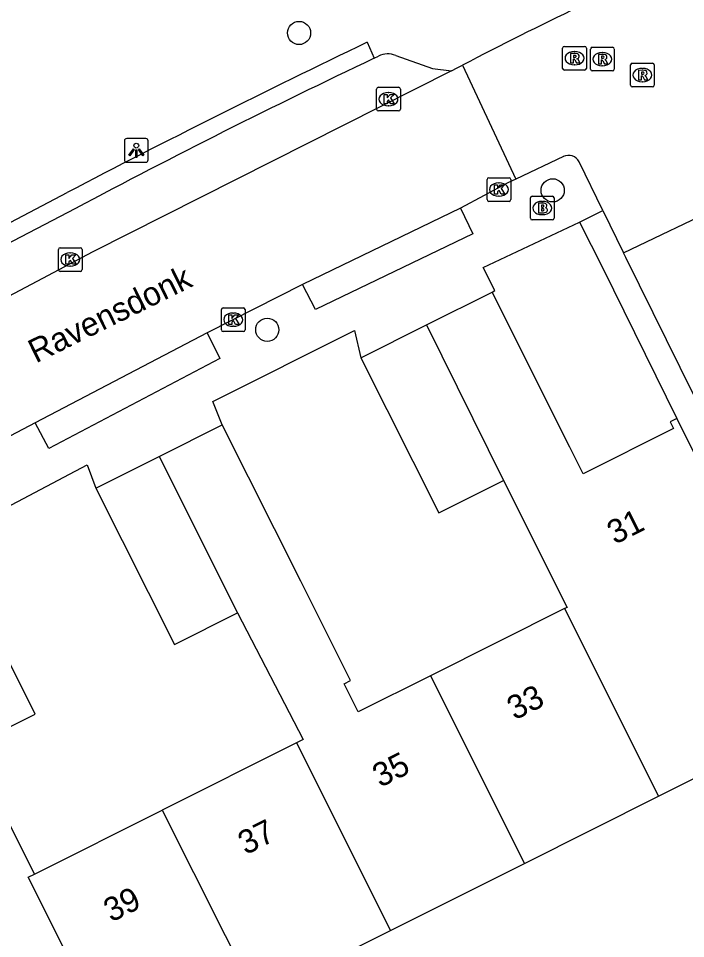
# Model space of a CAD drawing. Extents: x 157793 to 159380, y 380882 to 382313.
# Drawn here: x 158386.08 to 158414.23, y 381656.76 to 381695.59 of the extents above; entities that cross this region are included whole.
import ezdxf

# ---------------------------------------------------------------- set-up
doc = ezdxf.new("R2010")
doc.units = 0
for name, color, linetype in [('IMGEO_Boom', 7, 'Continuous'), ('IMGEO_Brandkraan', 7, 'Continuous'), ('IMGEO_Kolk', 7, 'Continuous'), ('IMGEO_Lichtpunt', 7, 'Continuous'), ('IMGEO_Openbare_ruimte_label', 7, 'Continuous'), ('IMGEO_Pand', 7, 'Continuous'), ('IMGEO_Pand_nummerreeks', 7, 'Continuous'), ('IMGEO_Parkeervlak_open', 7, 'Continuous'), ('IMGEO_Rijbaan_lokaal_open', 7, 'Continuous'), ('IMGEO_Rioolput', 7, 'Continuous'), ('IMGEO_Voetpad_open', 7, 'Continuous')]:
    doc.layers.add(name, color=color, linetype=linetype)

msp = doc.modelspace()

# ---------------------------------------------------------------- linework, layer by layer
at = {"layer": 'IMGEO_Boom'}
for centre in [(158397.922, 381694.972), (158408.619, 381688.332), (158396.581, 381682.45)]:
    msp.add_circle(centre, 0.489, dxfattribs=at)
at = {"layer": 'IMGEO_Brandkraan'}
for p, q in [((158407.679, 381687.16), (158407.679, 381688.012)), ((158407.754, 381688.086), (158408.606, 381688.086)), ((158408.68, 381688.012), (158408.68, 381687.16)), ((158408.167, 381687.866), (158408.192, 381687.866)), ((158408.19, 381687.306), (158408.165, 381687.306)), ((158408.606, 381687.086), (158407.754, 381687.086))]:
    msp.add_line(p, q, dxfattribs=at)
for points in [[(158407.679, 381687.16), (158407.679, 381688.012)], [(158407.754, 381688.086), (158408.606, 381688.086)], [(158408.68, 381688.012), (158408.68, 381687.16)], [(158408.027, 381687.786), (158408.027, 381687.386), (158408.24, 381687.386)], [(158408.258, 381687.786), (158408.027, 381687.786)], [(158408.206, 381687.705), (158408.152, 381687.705), (158408.152, 381687.629)], [(158408.152, 381687.629), (158408.205, 381687.629)], [(158408.214, 381687.553), (158408.152, 381687.553), (158408.152, 381687.472)], [(158408.152, 381687.472), (158408.214, 381687.472)], [(158408.606, 381687.086), (158407.754, 381687.086)]]:
    msp.add_lwpolyline(points, dxfattribs=at)
for centre, radius, start, end in [((158407.756, 381688.01), 0.0765, 91.552, 178.448), ((158407.756, 381688.01), 0.0765, 91.552, 178.448), ((158408.604, 381688.01), 0.0765, 1.552, 88.448), ((158408.604, 381688.01), 0.0765, 1.552, 88.448), ((158408.207, 381687.667), 0.0379, 267.8285, 90.9355), ((158408.215, 381687.512), 0.0404, 269.8759, 90.5077), ((158408.262, 381687.641), 0.145, 59.4692, 91.5367), ((158408.287, 381687.688), 0.0922, 285.5137, 58.1501), ((158408.292, 381687.496), 0.105, 301.3115, 78.989), ((158407.756, 381687.162), 0.0765, 181.552, 268.448), ((158407.756, 381687.162), 0.0765, 181.552, 268.448), ((158408.246, 381687.637), 0.251, 268.6676, 293.5347), ((158408.604, 381687.162), 0.0765, 271.552, 358.448), ((158408.604, 381687.162), 0.0765, 271.552, 358.448)]:
    msp.add_arc(centre, radius, start, end, dxfattribs=at)
for centre, major_axis, ratio, start_param, end_param in [((158408.166, 381687.586), (-0.387, 0.002), 0.722429, 4.712389, 7.853982), ((158408.191, 381687.586), (-0.39, 0.002), 0.717154, 1.570796, 4.712389)]:
    msp.add_ellipse(centre, major_axis=major_axis, ratio=ratio, start_param=start_param, end_param=end_param, dxfattribs=at)
at = {"layer": 'IMGEO_Kolk'}
for p, q in [((158401.193, 381691.756), (158401.193, 381692.608)), ((158401.268, 381692.682), (158402.12, 381692.682)), ((158402.194, 381692.608), (158402.194, 381691.756)), ((158401.681, 381692.462), (158401.706, 381692.462)), ((158401.704, 381691.902), (158401.679, 381691.902)), ((158402.12, 381691.682), (158401.268, 381691.682)), ((158405.85, 381687.94), (158405.85, 381688.792)), ((158405.925, 381688.866), (158406.777, 381688.866)), ((158406.851, 381688.792), (158406.851, 381687.94)), ((158406.338, 381688.646), (158406.363, 381688.646)), ((158406.361, 381688.086), (158406.336, 381688.086)), ((158406.777, 381687.866), (158405.925, 381687.866)), ((158387.77, 381684.987), (158387.77, 381685.839)), ((158387.845, 381685.913), (158388.697, 381685.913)), ((158388.258, 381685.693), (158388.283, 381685.693)), ((158388.771, 381685.839), (158388.771, 381684.987)), ((158388.697, 381684.913), (158387.845, 381684.913)), ((158388.281, 381685.133), (158388.256, 381685.133)), ((158394.645, 381682.449), (158394.645, 381683.301)), ((158394.72, 381683.375), (158395.572, 381683.375)), ((158395.646, 381683.301), (158395.646, 381682.449)), ((158395.133, 381683.155), (158395.158, 381683.155)), ((158395.156, 381682.595), (158395.131, 381682.595)), ((158395.572, 381682.375), (158394.72, 381682.375))]:
    msp.add_line(p, q, dxfattribs=at)
for points in [[(158401.193, 381691.756), (158401.193, 381692.608)], [(158401.268, 381692.682), (158402.12, 381692.682)], [(158402.194, 381692.608), (158402.194, 381691.756)], [(158401.514, 381692.382), (158401.637, 381692.382), (158401.637, 381692.231), (158401.767, 381692.382), (158401.931, 381692.382), (158401.785, 381692.231), (158401.938, 381691.982), (158401.786, 381691.982), (158401.701, 381692.146), (158401.637, 381692.079), (158401.637, 381691.982), (158401.514, 381691.982), (158401.514, 381692.382)], [(158402.12, 381691.682), (158401.268, 381691.682)], [(158405.85, 381687.94), (158405.85, 381688.792)], [(158405.925, 381688.866), (158406.777, 381688.866)], [(158406.851, 381688.792), (158406.851, 381687.94)], [(158406.171, 381688.566), (158406.294, 381688.566), (158406.294, 381688.415), (158406.424, 381688.566), (158406.588, 381688.566), (158406.442, 381688.415), (158406.595, 381688.166), (158406.443, 381688.166), (158406.358, 381688.33), (158406.294, 381688.263), (158406.294, 381688.166), (158406.171, 381688.166), (158406.171, 381688.566)], [(158406.777, 381687.866), (158405.925, 381687.866)], [(158387.77, 381684.987), (158387.77, 381685.839)], [(158387.845, 381685.913), (158388.697, 381685.913)], [(158388.091, 381685.613), (158388.214, 381685.613), (158388.214, 381685.462), (158388.344, 381685.613), (158388.508, 381685.613), (158388.362, 381685.462), (158388.515, 381685.213), (158388.363, 381685.213), (158388.278, 381685.377), (158388.214, 381685.31), (158388.214, 381685.213), (158388.091, 381685.213), (158388.091, 381685.613)], [(158388.771, 381685.839), (158388.771, 381684.987)], [(158388.697, 381684.913), (158387.845, 381684.913)], [(158394.645, 381682.449), (158394.645, 381683.301)], [(158394.72, 381683.375), (158395.572, 381683.375)], [(158395.646, 381683.301), (158395.646, 381682.449)], [(158394.966, 381683.075), (158395.089, 381683.075), (158395.089, 381682.924), (158395.219, 381683.075), (158395.383, 381683.075), (158395.237, 381682.924), (158395.39, 381682.675), (158395.238, 381682.675), (158395.153, 381682.839), (158395.089, 381682.772), (158395.089, 381682.675), (158394.966, 381682.675), (158394.966, 381683.075)], [(158395.572, 381682.375), (158394.72, 381682.375)]]:
    msp.add_lwpolyline(points, dxfattribs=at)
for centre, start, end in [((158401.27, 381692.606), 91.552, 178.448), ((158401.27, 381692.606), 91.552, 178.448), ((158402.118, 381692.606), 1.552, 88.448), ((158402.118, 381692.606), 1.552, 88.448), ((158401.27, 381691.758), 181.552, 268.448), ((158401.27, 381691.758), 181.552, 268.448), ((158402.118, 381691.758), 271.552, 358.448), ((158402.118, 381691.758), 271.552, 358.448), ((158405.927, 381688.79), 91.552, 178.448), ((158405.927, 381688.79), 91.552, 178.448), ((158406.775, 381688.79), 1.552, 88.448), ((158406.775, 381688.79), 1.552, 88.448), ((158405.927, 381687.942), 181.552, 268.448), ((158405.927, 381687.942), 181.552, 268.448), ((158406.775, 381687.942), 271.552, 358.448), ((158406.775, 381687.942), 271.552, 358.448), ((158387.847, 381685.837), 91.552, 178.448), ((158387.847, 381685.837), 91.552, 178.448), ((158388.695, 381685.837), 1.552, 88.448), ((158388.695, 381685.837), 1.552, 88.448), ((158387.847, 381684.989), 181.552, 268.448), ((158387.847, 381684.989), 181.552, 268.448), ((158388.695, 381684.989), 271.552, 358.448), ((158388.695, 381684.989), 271.552, 358.448), ((158394.722, 381683.299), 91.552, 178.448), ((158394.722, 381683.299), 91.552, 178.448), ((158395.57, 381683.299), 1.552, 88.448), ((158395.57, 381683.299), 1.552, 88.448), ((158394.722, 381682.451), 181.552, 268.448), ((158394.722, 381682.451), 181.552, 268.448), ((158395.57, 381682.451), 271.552, 358.448), ((158395.57, 381682.451), 271.552, 358.448)]:
    msp.add_arc(centre, 0.0765, start, end, dxfattribs=at)
for centre, major_axis, ratio, start_param, end_param in [((158401.68, 381692.182), (-0.387, 0.002), 0.722429, 4.712389, 7.853982), ((158401.705, 381692.182), (-0.39, 0.002), 0.717154, 1.570796, 4.712389), ((158406.337, 381688.366), (-0.387, 0.002), 0.722429, 4.712389, 7.853982), ((158406.362, 381688.366), (-0.39, 0.002), 0.717154, 1.570796, 4.712389), ((158388.257, 381685.413), (-0.387, 0.002), 0.722429, 4.712389, 7.853982), ((158388.282, 381685.413), (-0.39, 0.002), 0.717154, 1.570796, 4.712389), ((158395.132, 381682.875), (-0.387, 0.002), 0.722429, 4.712389, 7.853982), ((158395.157, 381682.875), (-0.39, 0.002), 0.717154, 1.570796, 4.712389)]:
    msp.add_ellipse(centre, major_axis=major_axis, ratio=ratio, start_param=start_param, end_param=end_param, dxfattribs=at)
at = {"layer": 'IMGEO_Lichtpunt'}
for p, q in [((158390.559, 381690.42), (158390.559, 381689.613)), ((158390.559, 381690.42), (158390.559, 381689.613)), ((158391.461, 381690.515), (158390.653, 381690.515)), ((158391.461, 381690.515), (158390.653, 381690.515)), ((158391.555, 381689.613), (158391.555, 381690.42)), ((158391.555, 381689.613), (158391.555, 381690.42)), ((158390.653, 381689.519), (158391.461, 381689.519)), ((158390.653, 381689.519), (158391.461, 381689.519))]:
    msp.add_line(p, q, dxfattribs=at)
for points in [[(158390.933, 381690.084), (158390.972, 381690.056), (158390.784, 381689.794), (158390.746, 381689.821), (158390.933, 381690.084)], [(158391.035, 381690.036), (158391.082, 381690.036), (158391.082, 381689.714), (158391.035, 381689.714), (158391.035, 381690.036)], [(158391.145, 381690.056), (158391.183, 381690.083), (158391.37, 381689.821), (158391.331, 381689.793), (158391.145, 381690.056)]]:
    msp.add_lwpolyline(points, dxfattribs=at)
msp.add_circle((158391.058, 381690.218), 0.0994, dxfattribs=at)
for centre, start, end in [((158390.653, 381690.42), 90, 180), ((158390.653, 381690.42), 90, 180), ((158391.461, 381690.42), 0, 90), ((158391.461, 381690.42), 0, 90), ((158390.653, 381689.613), 180, 270), ((158390.653, 381689.613), 180, 270), ((158391.461, 381689.613), 270, 0), ((158391.461, 381689.613), 270, 360)]:
    msp.add_arc(centre, 0.0946, start, end, dxfattribs=at)
at = {"layer": 'IMGEO_Pand'}
for points in [[(158403.297, 381682.657), (158406.06, 381684.042)], [(158413.854, 381678.708), (158413.568, 381678.566), (158413.711, 381678.279), (158409.905, 381676.372), (158409.342, 381677.494), (158406.06, 381684.042)], [(158400.534, 381681.272), (158403.297, 381682.657)], [(158403.297, 381682.657), (158406.543, 381676.092)], [(158400.534, 381681.272), (158403.816, 381674.725), (158406.543, 381676.092)], [(158413.854, 381678.708), (158416.389, 381673.603)], [(158392.019, 381677.102), (158394.684, 381678.437)], [(158403.465, 381667.849), (158400.421, 381666.323), (158399.825, 381667.513), (158400.093, 381667.647), (158397.993, 381671.836), (158394.684, 381678.437)], [(158389.354, 381675.766), (158392.019, 381677.102)], [(158392.019, 381677.102), (158395.326, 381670.5)], [(158406.543, 381676.092), (158409.227, 381670.737), (158409.121, 381670.684)], [(158389.354, 381675.766), (158392.663, 381669.165), (158395.326, 381670.5)], [(158413.088, 381662.768), (158418.9, 381665.681), (158415.078, 381673.309), (158415.961, 381673.748), (158416.103, 381673.461), (158416.389, 381673.603)], [(158384.062, 381664.868), (158386.788, 381666.235), (158383.471, 381672.852)], [(158395.326, 381670.5), (158398.095, 381665.158), (158397.81, 381665.015)], [(158409.121, 381670.684), (158403.465, 381667.849)], [(158409.121, 381670.684), (158413.088, 381662.768)], [(158403.465, 381667.849), (158407.432, 381659.933)], [(158386.766, 381659.479), (158384.062, 381664.868)], [(158397.81, 381665.015), (158392.155, 381662.18)], [(158397.81, 381665.015), (158401.776, 381657.098)], [(158407.432, 381659.933), (158413.088, 381662.768)], [(158386.766, 381659.479), (158392.155, 381662.18)], [(158392.155, 381662.18), (158396.122, 381654.264)], [(158401.776, 381657.098), (158407.432, 381659.933)], [(158390.466, 381651.429), (158386.5, 381659.346), (158386.766, 381659.479)], [(158396.122, 381654.264), (158401.776, 381657.098)]]:
    msp.add_lwpolyline(points, dxfattribs=at)
at = {"layer": 'IMGEO_Parkeervlak_open'}
for points in [[(158401.092, 381693.907), (158401.274, 381693.993)], [(158402.001, 381694.022), (158403.547, 381693.478), (158404.358, 381693.376)]]:
    msp.add_lwpolyline(points, dxfattribs=at)
msp.add_arc((158401.669, 381693.227), 0.862, 67.3067, 117.2619, dxfattribs=at)
at = {"layer": 'IMGEO_Rijbaan_lokaal_open'}
for points in [[(158404.358, 381693.376), (158389.221, 381685.735), (158370.947, 381676.065)], [(158404.358, 381693.376), (158404.589, 381693.496), (158404.82, 381693.617)], [(158404.82, 381693.617), (158407.06, 381688.797)], [(158409.069, 381689.759), (158407.06, 381688.797)], [(158410.74, 381687.478), (158409.735, 381689.54)], [(158407.06, 381688.797), (158406.73, 381688.647), (158404.732, 381687.587)], [(158404.732, 381687.587), (158398.071, 381684.356)], [(158411.61, 381685.691), (158415.779, 381687.693)], [(158410.74, 381687.478), (158411.61, 381685.691)], [(158428.319, 381651.841), (158411.702, 381685.504), (158411.61, 381685.691)], [(158398.071, 381684.356), (158394.043, 381682.316)], [(158394.043, 381682.316), (158386.792, 381678.529)], [(158386.792, 381678.529), (158382.529, 381676.283)]]:
    msp.add_lwpolyline(points, dxfattribs=at)
for centre, radius, start, end in [((158488.593, 381532.622), 181.486, 114.03409, 117.48994), ((158409.288, 381689.304), 0.505, 27.8297, 115.7656)]:
    msp.add_arc(centre, radius, start, end, dxfattribs=at)
at = {"layer": 'IMGEO_Rioolput'}
for p, q in [((158409.039, 381693.48), (158409.039, 381694.332)), ((158409.114, 381694.406), (158409.966, 381694.406)), ((158409.527, 381694.186), (158409.552, 381694.186)), ((158410.04, 381694.332), (158410.04, 381693.48)), ((158410.213, 381693.444), (158410.213, 381694.296)), ((158410.288, 381694.37), (158411.14, 381694.37)), ((158410.701, 381694.15), (158410.726, 381694.15)), ((158411.214, 381694.296), (158411.214, 381693.444)), ((158409.966, 381693.406), (158409.114, 381693.406)), ((158409.55, 381693.626), (158409.525, 381693.626)), ((158411.14, 381693.37), (158410.288, 381693.37)), ((158410.724, 381693.59), (158410.699, 381693.59)), ((158411.903, 381692.771), (158411.903, 381693.623)), ((158411.978, 381693.697), (158412.83, 381693.697)), ((158412.391, 381693.477), (158412.416, 381693.477)), ((158412.904, 381693.623), (158412.904, 381692.771)), ((158412.83, 381692.697), (158411.978, 381692.697)), ((158412.414, 381692.917), (158412.389, 381692.917))]:
    msp.add_line(p, q, dxfattribs=at)
for points in [[(158409.039, 381693.48), (158409.039, 381694.332)], [(158409.114, 381694.406), (158409.966, 381694.406)], [(158410.04, 381694.332), (158410.04, 381693.48)], [(158410.213, 381693.444), (158410.213, 381694.296)], [(158410.288, 381694.37), (158411.14, 381694.37)], [(158411.214, 381694.296), (158411.214, 381693.444)], [(158409.628, 381694.104), (158409.376, 381694.106), (158409.376, 381693.706)], [(158409.376, 381693.706), (158409.5, 381693.706), (158409.5, 381693.868), (158409.511, 381693.868)], [(158409.554, 381694.025), (158409.5, 381694.025), (158409.5, 381693.944)], [(158409.5, 381693.944), (158409.552, 381693.944)], [(158409.558, 381693.839), (158409.629, 381693.706), (158409.769, 381693.706), (158409.704, 381693.832)], [(158410.802, 381694.068), (158410.55, 381694.07), (158410.55, 381693.67)], [(158410.55, 381693.67), (158410.674, 381693.67), (158410.674, 381693.832), (158410.685, 381693.832)], [(158410.728, 381693.989), (158410.674, 381693.989), (158410.674, 381693.908)], [(158410.674, 381693.908), (158410.726, 381693.908)], [(158410.732, 381693.803), (158410.803, 381693.67), (158410.943, 381693.67), (158410.878, 381693.796)], [(158409.966, 381693.406), (158409.114, 381693.406)], [(158411.14, 381693.37), (158410.288, 381693.37)], [(158411.903, 381692.771), (158411.903, 381693.623)], [(158411.978, 381693.697), (158412.83, 381693.697)], [(158412.492, 381693.395), (158412.24, 381693.397), (158412.24, 381692.997)], [(158412.904, 381693.623), (158412.904, 381692.771)], [(158412.24, 381692.997), (158412.364, 381692.997), (158412.364, 381693.159), (158412.375, 381693.159)], [(158412.418, 381693.316), (158412.364, 381693.316), (158412.364, 381693.235)], [(158412.364, 381693.235), (158412.416, 381693.235)], [(158412.422, 381693.13), (158412.493, 381692.997), (158412.633, 381692.997), (158412.568, 381693.123)], [(158412.83, 381692.697), (158411.978, 381692.697)]]:
    msp.add_lwpolyline(points, dxfattribs=at)
for centre, radius, start, end in [((158409.116, 381694.33), 0.0765, 91.552, 178.448), ((158409.116, 381694.33), 0.0765, 91.552, 178.448), ((158409.964, 381694.33), 0.0765, 1.552, 88.448), ((158409.964, 381694.33), 0.0765, 1.552, 88.448), ((158410.29, 381694.294), 0.0765, 91.552, 178.448), ((158410.29, 381694.294), 0.0765, 91.552, 178.448), ((158411.138, 381694.294), 0.0765, 1.552, 88.448), ((158411.138, 381694.294), 0.0765, 1.552, 88.448), ((158409.51, 381693.815), 0.0533, 26.0293, 88.6989), ((158409.536, 381694.133), 0.19, 274.7715, 282.9687), ((158409.56, 381693.929), 0.0964, 77.0061, 93.1865), ((158409.574, 381693.986), 0.0378, 276.6634, 79.6772), ((158409.627, 381693.994), 0.109, 350.3612, 89.416), ((158409.625, 381693.994), 0.112, 277.5842, 350.9817), ((158409.609, 381693.779), 0.108, 29.5134, 73.7905), ((158410.684, 381693.779), 0.0533, 26.0293, 88.6989), ((158410.71, 381694.097), 0.19, 274.7715, 282.9687), ((158410.734, 381693.893), 0.0964, 77.0061, 93.1865), ((158410.748, 381693.95), 0.0378, 276.6634, 79.6772), ((158410.801, 381693.958), 0.109, 350.3612, 89.416), ((158410.799, 381693.958), 0.112, 277.5842, 350.9817), ((158410.783, 381693.743), 0.108, 29.5134, 73.7905), ((158409.116, 381693.482), 0.0765, 181.552, 268.448), ((158409.116, 381693.482), 0.0765, 181.552, 268.448), ((158409.964, 381693.482), 0.0765, 271.552, 358.448), ((158409.964, 381693.482), 0.0765, 271.552, 358.448), ((158410.29, 381693.446), 0.0765, 181.552, 268.448), ((158410.29, 381693.446), 0.0765, 181.552, 268.448), ((158411.138, 381693.446), 0.0765, 271.552, 358.448), ((158411.138, 381693.446), 0.0765, 271.552, 358.448), ((158411.98, 381693.621), 0.0765, 91.552, 178.448), ((158411.98, 381693.621), 0.0765, 91.552, 178.448), ((158412.491, 381693.285), 0.109, 350.3612, 89.416), ((158412.828, 381693.621), 0.0765, 1.552, 88.448), ((158412.828, 381693.621), 0.0765, 1.552, 88.448), ((158412.374, 381693.106), 0.0533, 26.0293, 88.6989), ((158412.4, 381693.424), 0.19, 274.7715, 282.9687), ((158412.424, 381693.22), 0.0964, 77.0061, 93.1865), ((158412.438, 381693.277), 0.0378, 276.6634, 79.6772), ((158412.489, 381693.285), 0.112, 277.5842, 350.9817), ((158412.473, 381693.07), 0.108, 29.5134, 73.7905), ((158411.98, 381692.773), 0.0765, 181.552, 268.448), ((158411.98, 381692.773), 0.0765, 181.552, 268.448), ((158412.828, 381692.773), 0.0765, 271.552, 358.448), ((158412.828, 381692.773), 0.0765, 271.552, 358.448)]:
    msp.add_arc(centre, radius, start, end, dxfattribs=at)
for centre, major_axis, ratio, start_param, end_param in [((158409.526, 381693.906), (-0.387, 0.002), 0.722429, 4.712389, 7.853982), ((158409.551, 381693.906), (-0.39, 0.002), 0.717154, 1.570796, 4.712389), ((158410.7, 381693.87), (-0.387, 0.002), 0.722429, 4.712389, 7.853982), ((158410.725, 381693.87), (-0.39, 0.002), 0.717154, 1.570796, 4.712389), ((158412.39, 381693.197), (-0.387, 0.002), 0.722429, 4.712389, 7.853982), ((158412.415, 381693.197), (-0.39, 0.002), 0.717154, 1.570796, 4.712389)]:
    msp.add_ellipse(centre, major_axis=major_axis, ratio=ratio, start_param=start_param, end_param=end_param, dxfattribs=at)
at = {"layer": 'IMGEO_Voetpad_open'}
for points in [[(158400.797, 381694.578), (158401.092, 381693.907)], [(158372.841, 381679.31), (158372.507, 381680.01), (158388.137, 381688.238)], [(158388.492, 381687.566), (158377.294, 381681.733), (158372.841, 381679.31)], [(158404.732, 381687.587), (158405.249, 381686.502), (158398.611, 381683.309), (158398.071, 381684.356)], [(158409.749, 381686.994), (158410.74, 381687.478)], [(158406.06, 381684.042), (158406.177, 381684.102), (158405.682, 381685.072), (158409.749, 381686.994)], [(158409.749, 381686.994), (158410.74, 381685.046), (158413.854, 381678.708)], [(158394.043, 381682.316), (158394.58, 381681.234), (158387.37, 381677.446), (158386.792, 381678.529)], [(158394.684, 381678.437), (158394.29, 381679.419), (158400.26, 381682.418), (158400.534, 381681.272)], [(158383.471, 381672.852), (158383.089, 381673.64), (158388.981, 381676.757), (158389.354, 381675.766)]]:
    msp.add_lwpolyline(points, dxfattribs=at)
for centre, radius, start, end in [((158577.597, 381325.726), 409.036, 115.60955, 117.59294), ((158532.135, 381417.826), 305.603, 115.3916, 118.03642)]:
    msp.add_arc(centre, radius, start, end, dxfattribs=at)

# ---------------------------------------------------------------- texts
at = {"layer": 'IMGEO_Openbare_ruimte_label'}
msp.add_text('Ravensdonk', height=1, rotation=26.1805, dxfattribs=at).set_placement((158386.82, 381681.023))
at = {"layer": 'IMGEO_Pand_nummerreeks'}
for s, rotation, p in [('31', 26.6132, (158411.24, 381673.372)), ('33', 26.622, (158407.017, 381665.96)), ('35', 26.622, (158401.345, 381663.117)), ('37', 26.622, (158395.673, 381660.274)), ('39', 26.6196, (158390.002, 381657.432))]:
    msp.add_text(s, height=1, rotation=rotation, dxfattribs=at).set_placement(p)

doc.saveas('drawing.dxf')
